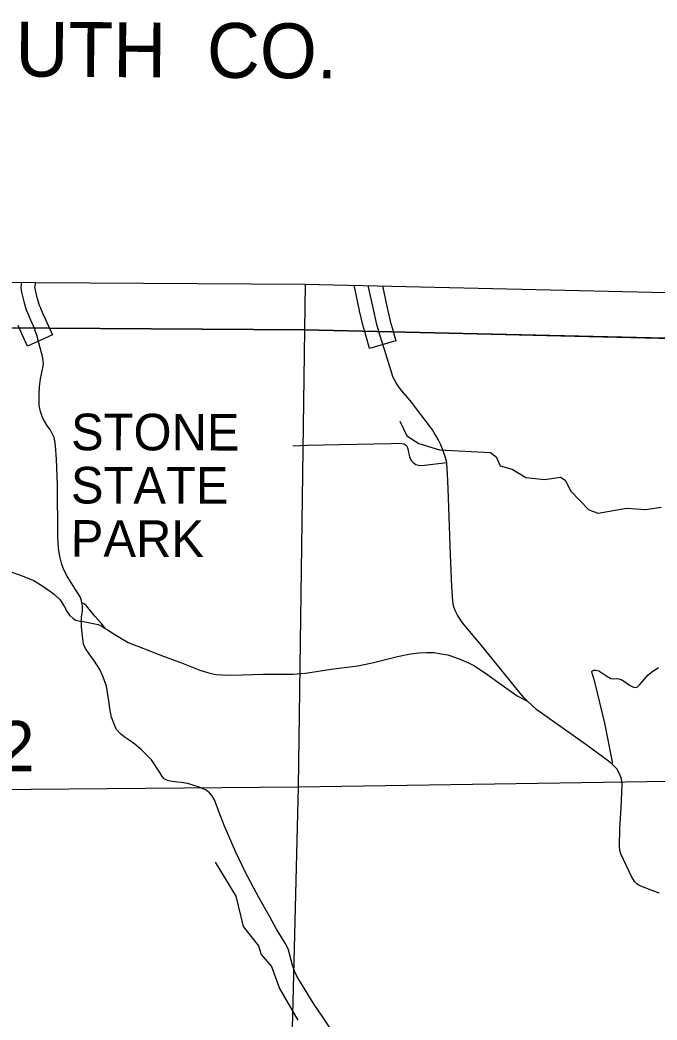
# Model space of a CAD drawing. Extents: x -157.2 to -99.3, y 12.2 to 46.2.
# Drawn here: x -151.03 to -149.636, y 39.858 to 42.045 of the extents above; entities that cross this region are included whole.
import ezdxf

# ---------------------------------------------------------------- set-up
doc = ezdxf.new("R2010")
doc.units = 0
for name, color, linetype in [('tdCoCityStreetMajor', 7, 'Continuous'), ('tdCoCityStreetMinor', 7, 'Continuous'), ('tdCoClipBndry', 7, 'Continuous'), ('tdCoCoBndry', 7, 'Continuous'), ('tdCoCoBndryPart', 7, 'Continuous'), ('tdCoCoBndryTxt', 7, 'Continuous'), ('tdCoCorpBndry', 7, 'Continuous'), ('tdCoHydroRiver', 7, 'Continuous'), ('tdCoSecRteBand', 7, 'Continuous'), ('tdCoSecRteCL', 7, 'Continuous'), ('tdCoSectLine', 7, 'Continuous'), ('tdCoSectLinePart', 7, 'Continuous'), ('tdCoStPrkRd', 7, 'Continuous'), ('tdCoStPrkTxt', 7, 'Continuous'), ('tdCoStrucPriMaintName', 7, 'Continuous'), ('tdCoSurfConc', 7, 'Continuous'), ('tdCoSurfGravel', 7, 'Continuous'), ('tdCoTwpBndryShd', 7, 'Continuous')]:
    doc.layers.add(name, color=color, linetype=linetype)

msp = doc.modelspace()

# ---------------------------------------------------------------- linework, layer by layer
at = {"layer": 'tdCoCityStreetMajor'}
for p, q in [((-150.9987, 41.3714), (-150.9977, 41.369)), ((-150.243, 41.3586), (-150.2445, 41.3638))]:
    msp.add_line(p, q, dxfattribs=at)
for points in [[(-150.8944, 40.7704), (-150.8952, 40.7755), (-150.8984, 40.7834), (-150.9139, 40.8075), (-150.9282, 40.8312), (-150.9344, 40.8445), (-150.9381, 40.8544), (-150.9425, 40.8717), (-150.9453, 40.8899), (-150.947, 40.916), (-150.9482, 41.0285), (-150.9497, 41.0847), (-150.9519, 41.1138), (-150.9534, 41.1247), (-150.9551, 41.1321), (-150.9593, 41.1409), (-150.9638, 41.1493), (-150.9694, 41.157), (-150.9741, 41.1644), (-150.9789, 41.1725), (-150.9818, 41.1802), (-150.985, 41.189), (-150.9868, 41.1952), (-150.9877, 41.2021), (-150.9882, 41.2112), (-150.988, 41.2277), (-150.987, 41.243), (-150.9848, 41.2603), (-150.9828, 41.2707), (-150.9799, 41.2845), (-150.9784, 41.2924), (-150.9791, 41.2993), (-150.9803, 41.3064), (-150.989, 41.3392), (-150.9934, 41.3555), (-150.9972, 41.3677), (-150.9977, 41.369)], [(-150.0879, 40.8757), (-150.0928, 41.0207), (-150.0943, 41.0518), (-150.096, 41.0762), (-150.0963, 41.0774), (-150.099, 41.0885), (-150.1037, 41.1031), (-150.1088, 41.1161), (-150.1117, 41.1219), (-150.1149, 41.1277), (-150.1199, 41.1364), (-150.1234, 41.1423), (-150.1273, 41.1485), (-150.134, 41.1576), (-150.1433, 41.1702), (-150.1579, 41.1892), (-150.1729, 41.2087), (-150.1941, 41.2341), (-150.2015, 41.2437), (-150.2072, 41.2528), (-150.2114, 41.2597), (-150.2139, 41.2644), (-150.2166, 41.2728), (-150.2371, 41.3381), (-150.243, 41.3586)], [(-149.9197, 40.5556), (-149.9278, 40.5632), (-149.9355, 40.5729), (-150.023, 40.6811), (-150.062, 40.7267), (-150.0728, 40.7433), (-150.0778, 40.7539), (-150.0815, 40.7642), (-150.0829, 40.7738), (-150.0849, 40.8064), (-150.0879, 40.8757)], [(-150.3371, 39.8191), (-150.3684, 39.8667), (-150.386, 39.8921), (-150.4116, 39.9336), (-150.4239, 39.954), (-150.4286, 39.9636), (-150.4333, 39.9782), (-150.4432, 40.014), (-150.4498, 40.0263), (-150.4688, 40.0566), (-150.4829, 40.084), (-150.507, 40.1259), (-150.5364, 40.1807), (-150.5586, 40.2265), (-150.5827, 40.282), (-150.5951, 40.3141), (-150.6044, 40.3397), (-150.6099, 40.3488), (-150.6146, 40.3543), (-150.6229, 40.3607), (-150.6382, 40.3673), (-150.652, 40.372), (-150.6626, 40.3752), (-150.6772, 40.3775), (-150.6908, 40.3789), (-150.7014, 40.3804), (-150.7075, 40.3819), (-150.7142, 40.3858), (-150.7196, 40.3918), (-150.7238, 40.3994), (-150.7421, 40.427), (-150.7522, 40.4376), (-150.765, 40.4495), (-150.779, 40.4611), (-150.7911, 40.4702), (-150.8017, 40.4771), (-150.8101, 40.484), (-150.8185, 40.4936), (-150.8224, 40.5013), (-150.8259, 40.5106), (-150.8296, 40.5205), (-150.8323, 40.5348), (-150.836, 40.5602), (-150.8409, 40.5883), (-150.8483, 40.6098), (-150.8555, 40.6243), (-150.8671, 40.643), (-150.8787, 40.6586), (-150.8866, 40.6704), (-150.891, 40.68), (-150.8927, 40.6914), (-150.8944, 40.7106), (-150.8952, 40.719), (-150.8952, 40.7302), (-150.8952, 40.7304), (-150.8952, 40.7392), (-150.8932, 40.7535), (-150.8935, 40.7644), (-150.8944, 40.7704)], [(-150.8435, 40.7144), (-150.8517, 40.725), (-150.866, 40.7415), (-150.8842, 40.764), (-150.8896, 40.7684), (-150.8944, 40.7704)], [(-150.8946, 40.7301), (-150.8845, 40.7284), (-150.8591, 40.723), (-150.8541, 40.7206), (-150.8509, 40.7191), (-150.8435, 40.7144), (-150.8384, 40.7112), (-150.8186, 40.6993), (-150.8006, 40.6882), (-150.793, 40.6836), (-150.7742, 40.6764), (-150.7146, 40.6532), (-150.68, 40.6404), (-150.6366, 40.6231), (-150.6142, 40.6165), (-150.6011, 40.614), (-150.5878, 40.6128), (-150.5673, 40.6123), (-150.4975, 40.6145), (-150.4332, 40.6148), (-150.4053, 40.617), (-150.3488, 40.6251), (-150.2906, 40.6325), (-150.2596, 40.6392), (-150.2038, 40.653), (-150.1752, 40.6591), (-150.1562, 40.6614), (-150.1407, 40.6621), (-150.1234, 40.6619), (-150.1084, 40.6591), (-150.0936, 40.6567), (-150.0791, 40.6517), (-150.065, 40.6466), (-150.0497, 40.6402), (-150.0371, 40.6333), (-150.0268, 40.6266), (-150.0063, 40.6128), (-149.9905, 40.6012), (-149.9422, 40.5672), (-149.9197, 40.5556)], [(-149.7342, 40.4176), (-149.7336, 40.4231), (-149.7504, 40.5074), (-149.7723, 40.5977), (-149.778, 40.6167), (-149.7785, 40.6204), (-149.777, 40.6221), (-149.774, 40.6233), (-149.7698, 40.6231), (-149.7637, 40.6214), (-149.7479, 40.6117), (-149.7368, 40.6048), (-149.7314, 40.6046), (-149.7257, 40.6048), (-149.7195, 40.6041), (-149.7134, 40.6021), (-149.7074, 40.5987), (-149.6963, 40.5905), (-149.6892, 40.5871), (-149.6848, 40.5856), (-149.6813, 40.5859), (-149.6786, 40.5868), (-149.6737, 40.5918), (-149.6554, 40.6132), (-149.6455, 40.6209), (-149.6327, 40.6288)], [(-149.6307, 40.1356), (-149.6452, 40.1408), (-149.6748, 40.1524), (-149.6805, 40.1563), (-149.6857, 40.1613), (-149.6911, 40.1709), (-149.715, 40.2214), (-149.7175, 40.2293), (-149.7182, 40.2377), (-149.7172, 40.2767), (-149.7145, 40.3216), (-149.7125, 40.3729), (-149.714, 40.3854), (-149.7182, 40.3965), (-149.7241, 40.4074), (-149.7303, 40.4143), (-149.7342, 40.4176), (-149.7421, 40.4244), (-149.7922, 40.4609), (-149.8992, 40.5361), (-149.9197, 40.5556)]]:
    msp.add_lwpolyline(points, dxfattribs=at)
at = {"layer": 'tdCoCityStreetMinor'}
msp.add_lwpolyline([(-150.4326, 41.1135), (-150.4008, 41.1152), (-150.331, 41.1167), (-150.2176, 41.1189), (-150.2021, 41.1194), (-150.1947, 41.1189), (-150.1895, 41.118), (-150.186, 41.1152), (-150.1838, 41.1128), (-150.1813, 41.1074), (-150.1801, 41.0997), (-150.1779, 41.0898), (-150.1739, 41.0817), (-150.1695, 41.077), (-150.1638, 41.0733), (-150.1579, 41.0713), (-150.1505, 41.0706), (-150.0963, 41.0774)], dxfattribs=at)
at = {"layer": 'tdCoClipBndry'}
msp.add_lwpolyline([(-152.4079, 41.4795), (-150.407, 41.4676), (-149.3946, 41.4438)], dxfattribs=at)
at = {"layer": 'tdCoCoBndry'}
msp.add_lwpolyline([(-152.9518, 41.3883), (-152.409, 41.3796), (-151.4143, 41.374), (-150.4076, 41.3676), (-149.397, 41.3439), (-148.4001, 41.3111), (-147.4042, 41.2616), (-146.4159, 41.2271), (-145.4182, 41.197), (-144.4306, 41.151), (-143.3778, 41.1032), (-142.3996, 41.0564), (-141.4043, 41.0295), (-140.4086, 40.9954), (-139.4133, 40.9608), (-138.4166, 40.9378), (-137.3885, 40.8986), (-136.3904, 40.8656), (-135.3934, 40.8324), (-134.3958, 40.7988)], dxfattribs=at)
at = {"layer": 'tdCoCoBndryPart'}
for points in [[(-150.9659, 41.3712), (-150.4076, 41.3676), (-150.2763, 41.3645)], [(-150.2134, 41.3631), (-149.5707, 41.348)]]:
    msp.add_lwpolyline(points, dxfattribs=at)
at = {"layer": 'tdCoCorpBndry'}
msp.add_lwpolyline([(-149.3966, 41.3439), (-150.4072, 41.3676), (-151.4139, 41.374)], dxfattribs=at)
at = {"layer": 'tdCoHydroRiver'}
for points in [[(-150.1985, 41.1678), (-150.1838, 41.1357), (-150.1575, 41.119), (-150.1122, 41.1048), (-150.0004, 41.0994), (-149.9881, 41.0895), (-149.9793, 41.0703), (-149.9527, 41.0631), (-149.9233, 41.0447), (-149.8824, 41.0402), (-149.8475, 41.0453), (-149.8367, 41.0386), (-149.8249, 41.0145), (-149.7853, 40.9737), (-149.765, 40.9667), (-149.7031, 40.9772), (-149.6606, 40.9742), (-149.6272, 40.9793)], [(-150.6028, 40.2034), (-150.558, 40.1293), (-150.5414, 40.0625), (-150.5081, 40.0203), (-150.5025, 40.0012), (-150.4797, 39.9752), (-150.4624, 39.9272), (-150.4222, 39.858)]]:
    msp.add_lwpolyline(points, dxfattribs=at)
at = {"layer": 'tdCoSecRteBand'}
for points in [[(-150.9965, 41.4711), (-150.997, 41.4676), (-150.998, 41.4597), (-150.9978, 41.4583), (-150.9969, 41.4538), (-150.9929, 41.4378), (-150.9879, 41.4217), (-150.9852, 41.4154), (-150.985, 41.4151), (-150.9849, 41.4148), (-150.9792, 41.401), (-150.9735, 41.3884), (-150.9714, 41.3838), (-150.959, 41.3565), (-151.0136, 41.3317)], [(-150.237, 41.4636), (-150.2282, 41.4221), (-150.2199, 41.3867), (-150.2156, 41.3721), (-150.2073, 41.3433), (-150.2649, 41.3266), (-150.2733, 41.3554), (-150.2777, 41.3707), (-150.2779, 41.3715), (-150.2781, 41.3722), (-150.2867, 41.4087), (-150.2868, 41.409), (-150.2869, 41.4094), (-150.2987, 41.465)], [(-151.0136, 41.3317), (-151.026, 41.359), (-151.0281, 41.3635), (-151.0281, 41.3636), (-151.0281, 41.3636), (-151.0341, 41.3767)]]:
    msp.add_lwpolyline(points, dxfattribs=at)
at = {"layer": 'tdCoSecRteCL'}
for points in [[(-151.0268, 41.4713), (-151.0282, 41.4598), (-151.0274, 41.4536), (-151.0262, 41.4472), (-151.0218, 41.4297), (-151.0161, 41.4112), (-151.0127, 41.4033), (-151.0067, 41.389), (-151.0008, 41.376), (-150.9987, 41.3714)], [(-150.2445, 41.3638), (-150.2489, 41.3791), (-150.2575, 41.4156), (-150.2679, 41.4643)]]:
    msp.add_lwpolyline(points, dxfattribs=at)
at = {"layer": 'tdCoSectLine'}
for points in [[(-150.4058, 41.4676), (-150.4076, 41.3676)], [(-151.4143, 41.374), (-150.4076, 41.3676)], [(-150.4076, 41.3676), (-150.4213, 40.368)], [(-150.4076, 41.3676), (-149.397, 41.3439)], [(-151.4249, 40.359), (-150.4213, 40.368)], [(-150.4213, 40.368), (-150.4463, 39.3702)], [(-150.4213, 40.368), (-149.4671, 40.3828)]]:
    msp.add_lwpolyline(points, dxfattribs=at)
at = {"layer": 'tdCoSectLinePart'}
for points in [[(-150.4058, 41.4676), (-150.4076, 41.3676)], [(-150.9659, 41.3712), (-150.4076, 41.3676)], [(-150.4076, 41.3676), (-150.4077, 41.3608)], [(-150.4076, 41.3676), (-150.2763, 41.3645)], [(-150.2134, 41.3631), (-149.5707, 41.348)]]:
    msp.add_lwpolyline(points, dxfattribs=at)
at = {"layer": 'tdCoStPrkRd'}
msp.add_lwpolyline([(-151.1444, 40.8631), (-151.1435, 40.8603), (-151.1266, 40.8537), (-151.0993, 40.8471), (-151.0744, 40.8453), (-151.0638, 40.8423), (-151.0502, 40.8384), (-151.031, 40.8318), (-150.9999, 40.8194), (-150.9779, 40.8056), (-150.955, 40.7894), (-150.9422, 40.777), (-150.9326, 40.762), (-150.9269, 40.7506), (-150.9215, 40.7435), (-150.9138, 40.7361), (-150.9081, 40.7329), (-150.9015, 40.7309), (-150.8983, 40.7307), (-150.8952, 40.7302)], dxfattribs=at)
at = {"layer": 'tdCoSurfConc'}
msp.add_lwpolyline([(-150.2445, 41.3638), (-150.2489, 41.3791), (-150.2575, 41.4156), (-150.2679, 41.4643)], dxfattribs=at)
at = {"layer": 'tdCoSurfGravel'}
msp.add_lwpolyline([(-151.0268, 41.4713), (-151.0282, 41.4598), (-151.0274, 41.4536), (-151.0262, 41.4472), (-151.0218, 41.4297), (-151.0161, 41.4112), (-151.0127, 41.4033), (-151.0067, 41.389), (-151.0008, 41.376), (-150.9987, 41.3714)], dxfattribs=at)
at = {"layer": 'tdCoTwpBndryShd'}
msp.add_lwpolyline([(-151.4143, 41.374), (-150.4076, 41.3676), (-149.397, 41.3439)], dxfattribs=at)

# ---------------------------------------------------------------- texts
at = {"layer": 'tdCoCoBndryTxt'}
msp.add_text('PLYMOUTH  CO.', height=0.12, rotation=359.6358, dxfattribs=at).set_placement((-151.602, 41.925))
at = {"layer": 'tdCoStPrkTxt'}
for s, p in [('STONE', (-150.9183, 41.1042)), ('STATE', (-150.9185, 40.9878)), ('PARK', (-150.9188, 40.8713))]:
    msp.add_text(s, height=0.08, rotation=359.8848, dxfattribs=at).set_placement(p)
at = {"layer": 'tdCoStrucPriMaintName'}
msp.add_text('97121S012', height=0.11, dxfattribs=at).set_placement((-151.7504, 40.4022))

doc.saveas('drawing.dxf')
